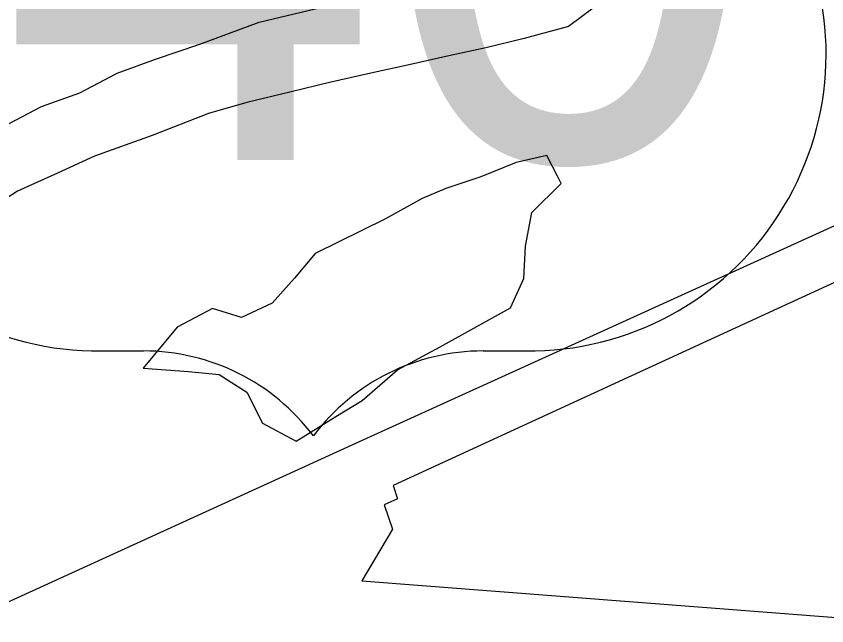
# Model space of a CAD drawing. Extents: x 0 to 34, y 0 to 22.
# Drawn here: x 7.2615 to 7.4713, y 19.4439 to 19.6016 of the extents above; entities that cross this region are included whole.
import ezdxf

# ---------------------------------------------------------------- set-up
doc = ezdxf.new("R2010")
doc.units = 0
for name, color, linetype in [('GM_X_Corporation', 7, 'Continuous'), ('GM_X_Major_River', 7, 'Continuous'), ('GM_X_Minor_Lake', 7, 'Continuous'), ('GM_X_Rail_Line', 7, 'Continuous'), ('GM_X_US_Location', 7, 'Continuous'), ('GM_X_US_Shield', 7, 'Continuous')]:
    doc.layers.add(name, color=color, linetype=linetype)

msp = doc.modelspace()

# ---------------------------------------------------------------- linework, layer by layer
at = {"layer": 'GM_X_Corporation'}
msp.add_lwpolyline([(7.481975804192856, 19.536670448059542), (7.444604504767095, 19.519517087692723), (7.3590722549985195, 19.48025952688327), (7.3602426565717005, 19.47679934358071), (7.356776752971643, 19.475223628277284), (7.358911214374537, 19.468911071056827), (7.350954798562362, 19.455539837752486), (7.474871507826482, 19.44601143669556)], dxfattribs=at)
at = {"layer": 'GM_X_Major_River'}
for points in [[(7.287639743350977, 19.586916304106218), (7.297592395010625, 19.590480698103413), (7.309071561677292, 19.59438978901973), (7.324391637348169, 19.60010948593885), (7.338895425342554, 19.603567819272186), (7.348433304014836, 19.605622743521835), (7.359861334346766, 19.607253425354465), (7.370880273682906, 19.607755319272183), (7.382666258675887, 19.608617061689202), (7.396014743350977, 19.61134244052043), (7.405815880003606, 19.624408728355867), (7.40689163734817, 19.6376795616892), (7.406404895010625, 19.649088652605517), (7.404120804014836, 19.66472122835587), (7.402831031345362, 19.674247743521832), (7.40160565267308, 19.686435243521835), (7.399609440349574, 19.698261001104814), (7.397272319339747, 19.711613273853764), (7.395656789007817, 19.7234295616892), (7.39410565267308, 19.73790304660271), (7.393954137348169, 19.74740494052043), (7.393421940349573, 19.75691630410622), (7.392899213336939, 19.766808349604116)], [(7.410194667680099, 19.759942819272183), (7.411484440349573, 19.75041251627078), (7.412367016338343, 19.739753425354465), (7.412367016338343, 19.72379698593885), (7.4124105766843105, 19.709736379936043), (7.413319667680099, 19.70021554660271), (7.414592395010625, 19.6899295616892), (7.416181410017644, 19.67697501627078), (7.417759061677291, 19.663639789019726), (7.418634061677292, 19.6526019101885), (7.419861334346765, 19.6404144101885), (7.421512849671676, 19.630118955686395), (7.422018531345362, 19.61946933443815), (7.4152704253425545, 19.60709054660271), (7.404448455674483, 19.598988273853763), (7.392988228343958, 19.5958367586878), (7.383062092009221, 19.59341251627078), (7.373522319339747, 19.591355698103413), (7.36283860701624, 19.588948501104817), (7.353300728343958, 19.586893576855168)], [(7.121796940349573, 19.587774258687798), (7.134450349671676, 19.577219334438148), (7.148014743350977, 19.5731019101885), (7.15752610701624, 19.574016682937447), (7.170459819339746, 19.57523448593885), (7.1799351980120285, 19.574630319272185), (7.193145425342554, 19.57166062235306), (7.205141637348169, 19.565300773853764), (7.217117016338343, 19.558183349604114), (7.229617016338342, 19.557126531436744), (7.242694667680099, 19.56441819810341), (7.256162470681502, 19.572081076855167), (7.268075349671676, 19.578257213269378), (7.278028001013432, 19.581823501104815), (7.287639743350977, 19.586916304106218)], [(7.353300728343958, 19.586893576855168), (7.342615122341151, 19.58448448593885), (7.3326908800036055, 19.582058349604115), (7.321236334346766, 19.57928751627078), (7.311300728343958, 19.576482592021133), (7.296742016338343, 19.570745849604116), (7.281812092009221, 19.565399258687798), (7.2722192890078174, 19.561065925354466), (7.261861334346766, 19.556370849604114), (7.25222118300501, 19.550137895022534), (7.240236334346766, 19.54092198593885), (7.234221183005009, 19.527387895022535), (7.235077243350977, 19.51559433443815), (7.2367211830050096, 19.50491819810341), (7.2383537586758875, 19.493863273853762), (7.24002610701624, 19.484329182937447), (7.24241815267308, 19.473257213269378), (7.244757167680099, 19.45990683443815), (7.2452155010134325, 19.44735948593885), (7.250562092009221, 19.432800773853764)]]:
    msp.add_lwpolyline(points, dxfattribs=at)
at = {"layer": 'GM_X_Minor_Lake'}
for points in [[(7.401611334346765, 19.560270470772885), (7.3988613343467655, 19.56560948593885), (7.390903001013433, 19.563770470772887), (7.381795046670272, 19.56004319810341), (7.3726908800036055, 19.557075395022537), (7.366618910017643, 19.554463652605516), (7.357120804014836, 19.54922122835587), (7.338893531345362, 19.54024774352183), (7.333548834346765, 19.533838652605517), (7.3278234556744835, 19.527431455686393), (7.319851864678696, 19.523696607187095), (7.31230262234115, 19.526026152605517), (7.303187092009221, 19.52116251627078), (7.294389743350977, 19.510562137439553)], [(7.294389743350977, 19.510562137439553), (7.306124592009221, 19.509759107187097), (7.314063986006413, 19.508944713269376), (7.321215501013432, 19.50433865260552), (7.325317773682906, 19.49634244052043), (7.33398065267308, 19.4917269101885), (7.344245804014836, 19.4981019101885), (7.351086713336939, 19.50222312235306), (7.360224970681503, 19.510122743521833), (7.371242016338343, 19.51611327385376), (7.380740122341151, 19.52135380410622), (7.389478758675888, 19.526223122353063), (7.392940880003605, 19.533783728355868), (7.393382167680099, 19.542128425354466), (7.39496360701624, 19.55084054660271), (7.40258860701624, 19.558374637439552), (7.401611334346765, 19.560270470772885)]]:
    msp.add_lwpolyline(points, dxfattribs=at)
at = {"layer": 'GM_X_Rail_Line'}
msp.add_lwpolyline([(6.382303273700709, 19.051051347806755), (6.679105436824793, 19.185881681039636), (6.827724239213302, 19.25299065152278), (7.02631966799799, 19.34372220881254), (7.349428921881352, 19.491181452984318), (7.47335808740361, 19.547469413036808)], dxfattribs=at)
at = {"layer": 'GM_X_US_Shield'}
for p, q in [((7.2835208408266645, 19.51503826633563), (7.294507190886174, 19.51503826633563)), ((7.382397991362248, 19.51503826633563), (7.393384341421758, 19.51503826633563))]:
    msp.add_line(p, q, dxfattribs=at)
for centre, radius, start, end in [((7.28266415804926, 19.591937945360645), 0.07690445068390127, 154.8319194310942, 270.63826363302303), ((7.394241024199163, 19.591937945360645), 0.07690445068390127, 269.36173636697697, 25.168080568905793), ((7.294507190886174, 19.46010651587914), 0.05493175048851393, 36.86989764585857, 89.99999993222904), ((7.382397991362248, 19.46010651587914), 0.05493175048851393, 90.00000006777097, 143.13010235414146)]:
    msp.add_arc(centre, radius, start, end, dxfattribs=at)

# ---------------------------------------------------------------- texts
at = {"layer": 'GM_X_US_Location'}
msp.add_text('40', height=0.0001893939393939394, rotation=1e-05, dxfattribs=at).set_placement((7.299286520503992, 19.590150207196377))
at = {"layer": 'GM_X_US_Shield'}
msp.add_text('40', height=0.13183620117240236, dxfattribs=at).set_placement((7.257551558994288, 19.56447684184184))

doc.saveas('drawing.dxf')
